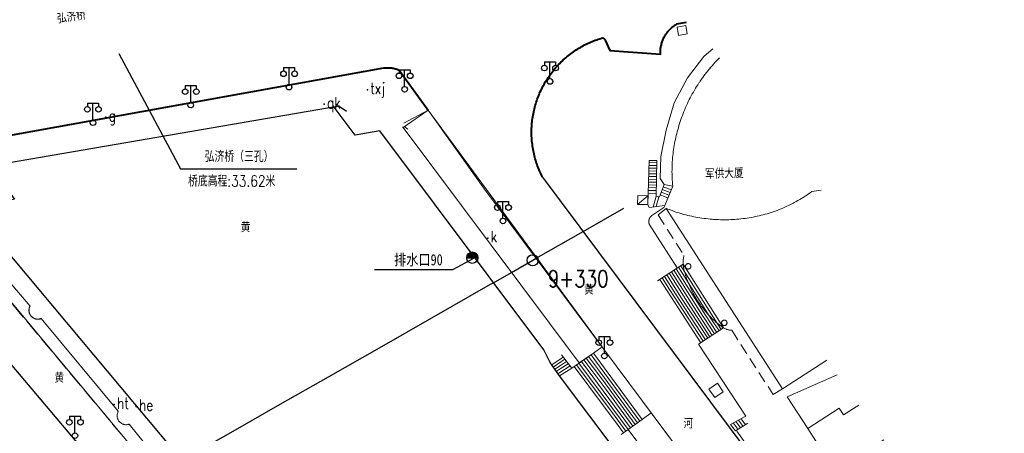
# Model space of a CAD drawing. Extents: x 39508475 to 39522402, y 3783947 to 3795549.
# Tile 305 of 323: x 39517773 to 39517950, y 3793061 to 3793135. Entities that reach past the tile are written whole.
import ezdxf
from ezdxf.enums import TextEntityAlignment as Align

# ---------------------------------------------------------------- set-up
doc = ezdxf.new("R2010")
doc.units = 0
doc.header["$PDSIZE"] = 0.2
doc.linetypes.add('X0', pattern=[4, 3, -1])
doc.linetypes.add('X5', pattern=[3, 2, -1])
doc.layers.get('0').update_dxf_attribs({"linetype": 'CONTINUOUS'})
for name, color, linetype in [('DLSS', 4, 'CONTINUOUS'), ('JCDL_DMX_F', 30, 'CONTINUOUS'), ('JCDL_JMDD_F', 231, 'CONTINUOUS'), ('JCDL_JMDX_F', 231, 'CONTINUOUS'), ('JCDL_JT_ZJ', 100, 'CONTINUOUS'), ('JCDL_SX_ZJ', 5, 'CONTINUOUS'), ('JCDL_SXX_F', 5, 'CONTINUOUS'), ('JCDL_ZBM', 3, 'CONTINUOUS'), ('JMD', 6, 'CONTINUOUS'), ('SXSS', 5, 'CONTINUOUS'), ('zdh', 7, 'CONTINUOUS'), ('排水孔', 4, 'CONTINUOUS'), ('断面线', 2, 'CONTINUOUS')]:
    doc.layers.add(name, color=color, linetype=linetype)
for name, color, linetype, lineweight in [('JCDL_JMDX', 1, 'CONTINUOUS', 0), ('JCDL_ZBX_F', 7, 'CONTINUOUS', 0), ('TEXTL_ZJ', 7, 'CONTINUOUS', 0)]:
    doc.layers.add(name, color=color, linetype=linetype, lineweight=lineweight)
doc.styles.add('HT', font='simhei.ttf')
doc.styles.add('HZ', font='rs', dxfattribs={"width": 0.8, "bigfont": 'hztxt'})
doc.linetypes.add('10422', pattern='A,2,[150,AAA.SHX,S=1,R=0,X=0,Y=1],2,[177,AAA.SHX,S=1,R=0,X=0,Y=0.8],1e-09', length=4)
doc.linetypes.add('X35', pattern='A,2,[150,AAA.SHX,S=1,R=0,X=0,Y=1],2,[177,AAA.SHX,S=1,R=0,X=0,Y=0.8],1e-09', length=4)
doc.linetypes.add('X39', pattern='A,2,[150,symbolx.shx,S=1,R=0,X=0,Y=1],2,[151,symbolx.shx,S=1,R=0,X=0,Y=3],1e-11', length=4)

# ---------------------------------------------------------------- blocks, each defined once
blk = doc.blocks.new('3521000')
at = {"color": 0}
for p, q in [((-1, 3.5), (1, 3.5)), ((0, 0.5), (0, 3.5))]:
    blk.add_line(p, q, dxfattribs=at)
at = {"color": 0, "linetype": 'Continuous', "flags": 128}
for points in [[(-1, 3.5), (-1, 2.9)], [(1, 3.5), (1, 2.9)]]:
    blk.add_lwpolyline(points, dxfattribs=at)
at = {"color": 0}
for centre in [(-1, 2.4), (1, 2.4), (0, 0)]:
    blk.add_circle(centre, 0.5, dxfattribs=at)

msp = doc.modelspace()

# ---------------------------------------------------------------- hatches: boundary and pattern name
at = {"layer": '排水孔', "linetype": 'Continuous'}
h = msp.add_hatch(color=256, dxfattribs=at)
edge = h.paths.add_edge_path()
edge.add_arc((39517854.29663, 3793092.06508), 1, 0, 180)
edge.add_line((39517853.29663, 3793092.06508), (39517854.29663, 3793092.06508))
edge.add_line((39517854.29663, 3793092.06508), (39517855.29663, 3793092.06508))

# ---------------------------------------------------------------- linework, layer by layer
at = {"linetype": 'Continuous'}
for p, q in [((39517854.52936, 3793091.94879), (39517850.7476, 3793089.91365)), ((39517850.7476, 3793089.91365), (39517836.76478, 3793089.91177))]:
    msp.add_line(p, q, dxfattribs=at)
at = {"elevation": 36.547, "flags": 128}
msp.add_lwpolyline([(39517855.29663, 3793092.06508, 1), (39517853.29663, 3793092.06508), (39517854.29663, 3793092.06508)], format="xyb", close=True, dxfattribs=at)
at = {"layer": 'DLSS', "linetype": 'Continuous'}
for q in [(39517766.82297, 3793108.32589), (39517831.7222, 3793118.34675)]:
    msp.add_line((39517830.41534, 3793119.26985), q, dxfattribs=at)
at = {"layer": 'DLSS', "linetype": 'Continuous', "lineweight": 40}
for points in [[(39517866.894, 3793106.508), (39517866.7608, 3793106.77017), (39517866.63238, 3793107.03471), (39517866.50839, 3793107.30136), (39517866.38888, 3793107.57004), (39517866.27388, 3793107.84068), (39517866.16342, 3793108.11321), (39517866.05752, 3793108.38754), (39517865.95623, 3793108.66361), (39517865.85956, 3793108.94133), (39517865.76756, 3793109.22063), (39517865.68023, 3793109.50143), (39517865.5976, 3793109.78365), (39517865.51971, 3793110.06721), (39517865.44657, 3793110.35203), (39517865.3782, 3793110.63803), (39517865.31461, 3793110.92514), (39517865.25584, 3793111.21327), (39517865.20189, 3793111.50234), (39517865.15277, 3793111.79227), (39517865.10852, 3793112.08299), (39517865.06912, 3793112.3744), (39517865.0346, 3793112.66643), (39517865.00497, 3793112.959), (39517864.98023, 3793113.25202), (39517864.9604, 3793113.54541), (39517864.94547, 3793113.8391), (39517864.93545, 3793114.13299), (39517864.93034, 3793114.42701), (39517864.93015, 3793114.72107), (39517864.93488, 3793115.0151), (39517864.94452, 3793115.309), (39517864.95907, 3793115.60271), (39517864.97852, 3793115.89613), (39517865.00288, 3793116.18918), (39517865.03213, 3793116.48178), (39517865.06627, 3793116.77386), (39517865.10529, 3793117.06532), (39517865.14917, 3793117.35609), (39517865.19791, 3793117.64609), (39517865.25149, 3793117.93523), (39517865.30989, 3793118.22344), (39517865.3731, 3793118.51063), (39517865.4411, 3793118.79672), (39517865.51388, 3793119.08164), (39517865.5914, 3793119.36529), (39517865.67366, 3793119.64762), (39517865.76063, 3793119.92853), (39517865.85227, 3793120.20795), (39517865.94858, 3793120.48579), (39517866.038, 3793120.73001), (39517866.04952, 3793120.76199), (39517866.15505, 3793121.03646), (39517866.26516, 3793121.30913), (39517866.37982, 3793121.57993), (39517866.49898, 3793121.84876), (39517866.62262, 3793122.11557), (39517866.7507, 3793122.38027), (39517866.88319, 3793122.6428), (39517867.02005, 3793122.90308), (39517867.16124, 3793123.16103), (39517867.30672, 3793123.41658), (39517867.45645, 3793123.66967), (39517867.61039, 3793123.92022), (39517867.7685, 3793124.16816), (39517867.93073, 3793124.41343), (39517868.09704, 3793124.65595), (39517868.26737, 3793124.89565), (39517868.44169, 3793125.13248), (39517868.61994, 3793125.36636), (39517868.80208, 3793125.59722), (39517868.98805, 3793125.82501), (39517869.17781, 3793126.04966), (39517869.37129, 3793126.27111), (39517869.56844, 3793126.48929), (39517869.76922, 3793126.70415), (39517869.97355, 3793126.91562), (39517870.1814, 3793127.12364), (39517870.39269, 3793127.32816), (39517870.60737, 3793127.52913), (39517870.82538, 3793127.72647), (39517871.04665, 3793127.92015), (39517871.27114, 3793128.1101), (39517871.49876, 3793128.29627), (39517871.72947, 3793128.4786), (39517871.96319, 3793128.65706), (39517872.19987, 3793128.83159), (39517872.43942, 3793129.00214), (39517872.6818, 3793129.16866), (39517872.92692, 3793129.3311), (39517873.17472, 3793129.48942), (39517873.42514, 3793129.64358), (39517873.67809, 3793129.79354), (39517873.93352, 3793129.93924), (39517874.19135, 3793130.08066), (39517874.45151, 3793130.21774), (39517874.71392, 3793130.35046), (39517874.97851, 3793130.47877), (39517875.24521, 3793130.60265), (39517875.51394, 3793130.72205), (39517875.78463, 3793130.83694), (39517876.05721, 3793130.94728), (39517876.33159, 3793131.05306), (39517876.6077, 3793131.15424), (39517876.88546, 3793131.25079), (39517877.16479, 3793131.34268), (39517877.44563, 3793131.42989), (39517877.72799, 3793131.512), (39517877.78211, 3793131.48194), (39517877.83376, 3793131.44777), (39517877.88283, 3793131.41001), (39517877.92908, 3793131.36884), (39517877.94827, 3793131.34939), (39517877.97228, 3793131.32448), (39517878.0122, 3793131.27714), (39517878.04865, 3793131.22708), (39517878.08143, 3793131.17455), (39517878.11037, 3793131.11981), (39517878.135, 3793131.063), (39517878.95801, 3793129.232), (39517888.033, 3793128.56001), (39517888.02772, 3793128.73137), (39517888.02775, 3793128.90282), (39517888.03268, 3793129.0742), (39517888.04252, 3793129.24537), (39517888.05725, 3793129.41619), (39517888.07686, 3793129.58652), (39517888.10134, 3793129.75621), (39517888.13066, 3793129.92514), (39517888.16481, 3793130.09315), (39517888.20374, 3793130.26012), (39517888.24744, 3793130.42591), (39517888.29587, 3793130.59038), (39517888.34898, 3793130.7534), (39517888.40673, 3793130.91483), (39517888.46908, 3793131.07455), (39517888.53597, 3793131.23241), (39517888.60735, 3793131.3883), (39517888.679, 3793131.533), (39517888.68316, 3793131.54207), (39517888.76335, 3793131.69362), (39517888.84783, 3793131.84281), (39517888.93655, 3793131.98953), (39517889.02943, 3793132.13364), (39517889.1264, 3793132.27504), (39517889.22737, 3793132.4136), (39517889.33227, 3793132.54922), (39517889.441, 3793132.68178), (39517889.55348, 3793132.81118), (39517889.66962, 3793132.93731), (39517889.78932, 3793133.06006), (39517889.91248, 3793133.17933), (39517890.039, 3793133.29503), (39517890.16878, 3793133.40707), (39517890.30172, 3793133.51535), (39517890.4377, 3793133.61978), (39517890.57661, 3793133.72027), (39517890.71834, 3793133.81675), (39517890.86277, 3793133.90913), (39517891.00999, 3793133.99699), (39517892.69197, 3793134.29604)], [(39517755.862, 3793111.24199), (39517838.45499, 3793126.095), (39517838.61053, 3793126.1156), (39517838.76669, 3793126.13086), (39517838.92325, 3793126.14118), (39517839.08006, 3793126.14654), (39517839.23696, 3793126.14694), (39517839.3938, 3793126.14239), (39517839.55041, 3793126.13287), (39517839.70664, 3793126.11841), (39517839.82324, 3793126.10394), (39517839.86234, 3793126.09902), (39517840.01735, 3793126.07472), (39517840.17151, 3793126.04552), (39517840.32467, 3793126.01147), (39517840.47668, 3793125.9726), (39517840.62739, 3793125.92894), (39517840.77663, 3793125.88053), (39517840.92428, 3793125.82743), (39517841.07017, 3793125.76969), (39517841.21399, 3793125.707), (39517846.378, 3793118.52599)]]:
    msp.add_lwpolyline(points, dxfattribs=at)
at = {"layer": 'DLSS', "linetype": 'Continuous', "lineweight": 20}
msp.add_lwpolyline([(39517934.30584, 3793000), (39517856.499, 3793104.40301), (39517846.378, 3793118.52599)], dxfattribs=at)
at = {"layer": 'DLSS'}
for points in [[(39517866.894, 3793106.508), (39517943.89, 3793003.43999), (39517944.27567, 3793003.17162), (39517944.66449, 3793002.90783), (39517945.05617, 3793002.6483), (39517945.45066, 3793002.39306), (39517945.84791, 3793002.14214), (39517946.24787, 3793001.89557), (39517946.65051, 3793001.65338), (39517947.05576, 3793001.4156), (39517947.46358, 3793001.18226), (39517947.87393, 3793000.95338), (39517948.28675, 3793000.72899), (39517948.70199, 3793000.50913), (39517949.11961, 3793000.29381), (39517949.53956, 3793000.08306), (39517949.70967, 3793000)], [(39517750, 3793100.61794), (39517750.09104, 3793100.35105), (39517750.20272, 3793100.0401), (39517750.31938, 3793099.73098), (39517750.441, 3793099.42377), (39517750.56753, 3793099.11856), (39517750.69895, 3793098.81542), (39517750.83522, 3793098.51443), (39517750.97631, 3793098.21567), (39517751.12218, 3793097.91921), (39517751.27279, 3793097.62513), (39517751.42811, 3793097.33352), (39517751.5881, 3793097.04443), (39517751.7527, 3793096.75795), (39517751.86513, 3793096.56909), (39517751.92189, 3793096.47416), (39517752.09561, 3793096.19312), (39517752.27383, 3793095.9149), (39517752.4565, 3793095.63959), (39517752.64356, 3793095.36724), (39517752.83497, 3793095.09794), (39517753.03069, 3793094.83174), (39517753.23101, 3793094.56899), (39517833.20215, 3793000)]]:
    msp.add_lwpolyline(points, dxfattribs=at)
at = {"layer": 'JCDL_DMX_F', "color": 3, "linetype": 'X35', "lineweight": 0}
for points in [[(39517842.006, 3793116.185), (39517846.378, 3793118.52599)], [(39517873.47535, 3793073.21648), (39517841.908, 3793115.406), (39517841.80464, 3793115.54414)], [(39517891.05498, 3793090.24843), (39517886.033, 3793098.11701), (39517886.00711, 3793098.19948), (39517885.98678, 3793098.28352), (39517885.97167, 3793098.36865), (39517885.96184, 3793098.45455), (39517885.95732, 3793098.54089), (39517885.95813, 3793098.62735), (39517885.96427, 3793098.71359), (39517885.97572, 3793098.79929), (39517885.99243, 3793098.88412), (39517886.01434, 3793098.96776), (39517886.028, 3793099.01), (39517886.04136, 3793099.04989), (39517886.07339, 3793099.13019), (39517886.11032, 3793099.20837), (39517886.15199, 3793099.28413), (39517886.19826, 3793099.35717), (39517886.24894, 3793099.42721), (39517886.30384, 3793099.49401), (39517886.36276, 3793099.55728), (39517886.42546, 3793099.61681), (39517886.492, 3793099.67201), (39517888.667, 3793101.08701)], [(39517760.751, 3793100.067), (39517774.992, 3793083.41199), (39517774.95184, 3793083.33264), (39517774.91652, 3793083.251), (39517774.88579, 3793083.16753), (39517774.85974, 3793083.08248), (39517774.83846, 3793082.99612), (39517774.822, 3793082.90871), (39517774.81042, 3793082.82051), (39517774.80376, 3793082.73181), (39517774.80204, 3793082.64288), (39517774.80525, 3793082.55399), (39517774.8134, 3793082.46542), (39517774.82646, 3793082.37743), (39517774.84438, 3793082.2903), (39517774.86711, 3793082.20431), (39517774.89459, 3793082.11971), (39517774.92672, 3793082.03677), (39517774.9634, 3793081.95574), (39517775.00453, 3793081.87687), (39517775.04998, 3793081.8004), (39517775.0996, 3793081.72658), (39517775.118, 3793081.70201), (39517775.15325, 3793081.65563), (39517775.21075, 3793081.58777), (39517775.27193, 3793081.52321), (39517775.33661, 3793081.46214), (39517775.40457, 3793081.40476), (39517775.47562, 3793081.35124), (39517775.54953, 3793081.30175), (39517775.62607, 3793081.25644), (39517775.70502, 3793081.21545), (39517775.78611, 3793081.17891), (39517775.86911, 3793081.14693), (39517775.95376, 3793081.11961), (39517776.0398, 3793081.09703), (39517776.12696, 3793081.07927), (39517776.21497, 3793081.06637), (39517776.30356, 3793081.05838), (39517776.39245, 3793081.05532), (39517776.48138, 3793081.05721), (39517776.57007, 3793081.06403), (39517776.65824, 3793081.07576), (39517776.74562, 3793081.09238), (39517776.83195, 3793081.11382), (39517776.91695, 3793081.14002), (39517777.00021, 3793081.17128), (39517790.819, 3793064.567), (39517790.77596, 3793064.48789), (39517790.73777, 3793064.40632), (39517790.7042, 3793064.32275), (39517790.67534, 3793064.23743), (39517790.65128, 3793064.15063), (39517790.63211, 3793064.06263), (39517790.61788, 3793063.97369), (39517790.60863, 3793063.8841), (39517790.6044, 3793063.79414), (39517790.60519, 3793063.70407), (39517790.61101, 3793063.6142), (39517790.62183, 3793063.52478), (39517790.63763, 3793063.43611), (39517790.65835, 3793063.34846), (39517790.68393, 3793063.2621), (39517790.71428, 3793063.1773), (39517790.74932, 3793063.09433), (39517790.78894, 3793063.01345), (39517790.83301, 3793062.9349), (39517790.88139, 3793062.85893), (39517790.923, 3793062.80101), (39517790.93394, 3793062.78578), (39517790.99048, 3793062.71568), (39517791.05085, 3793062.64884), (39517791.11486, 3793062.58547), (39517791.1823, 3793062.52577), (39517791.25296, 3793062.46993), (39517791.32664, 3793062.41812), (39517791.40309, 3793062.3705), (39517791.48207, 3793062.32723), (39517791.56335, 3793062.28842), (39517791.64667, 3793062.25422), (39517791.73177, 3793062.22471), (39517791.81838, 3793062.2), (39517791.90623, 3793062.18016), (39517791.99506, 3793062.16525), (39517792.08457, 3793062.15533), (39517792.1745, 3793062.15041), (39517792.26457, 3793062.15052), (39517792.35449, 3793062.15565), (39517792.44399, 3793062.1658), (39517792.53277, 3793062.18092), (39517792.62058, 3793062.20097), (39517792.70713, 3793062.2259), (39517792.792, 3793062.256), (39517806.01601, 3793045.847)], [(39517903.00697, 3793063.48399), (39517903.34646, 3793063.65927), (39517894.88499, 3793076.57701)], [(39517929.54707, 3793000), (39517914.60101, 3793017.77701), (39517882.26624, 3793061.28072)], [(39517905.626, 3793055.54), (39517901.76001, 3793061.002)]]:
    msp.add_lwpolyline(points, dxfattribs=at)
at = {"layer": 'JCDL_JMDX', "color": 6, "linetype": 'Continuous', "lineweight": 0}
for points in [[(39517888.68299, 3793105.235), (39517887.856, 3793102.97099), (39517887.27201, 3793103.138), (39517887.391, 3793109.503), (39517885.992, 3793109.529), (39517885.755, 3793101.609), (39517886.00101, 3793101.08), (39517888.80818, 3793101.43348), (39517890.235, 3793104.935), (39517888.68299, 3793105.235)], [(39517890.235, 3793104.935), (39517888.80818, 3793101.43348), (39517886.00101, 3793101.08), (39517885.755, 3793101.609), (39517885.992, 3793109.529)], [(39517887.36513, 3793108.1194), (39517885.95061, 3793108.14585)], [(39517887.37448, 3793108.61932), (39517885.96557, 3793108.64565)], [(39517887.38382, 3793109.11923), (39517885.98053, 3793109.14546)], [(39517888.68299, 3793105.235), (39517887.856, 3793102.97099), (39517887.27201, 3793103.138), (39517887.391, 3793109.503)], [(39517887.3371, 3793106.61967), (39517885.90574, 3793106.64642)], [(39517887.34644, 3793107.11958), (39517885.9207, 3793107.14623)], [(39517887.35579, 3793107.61949), (39517885.93566, 3793107.64604)], [(39517887.29971, 3793104.62001), (39517885.84592, 3793104.64719)], [(39517887.30906, 3793105.11993), (39517885.86087, 3793105.147)], [(39517887.3184, 3793105.61984), (39517885.87583, 3793105.64681)], [(39517887.32775, 3793106.11975), (39517885.89079, 3793106.14661)], [(39517888.51144, 3793104.76535), (39517889.95153, 3793104.23932)], [(39517888.68299, 3793105.235), (39517890.235, 3793104.935)], [(39517883.91501, 3793101.639), (39517885.80206, 3793103.1816)], [(39517887.28102, 3793103.62019), (39517885.81601, 3793103.64758)], [(39517887.29037, 3793104.1201), (39517885.83096, 3793104.14738)], [(39517887.28905, 3793103.13313), (39517886.72808, 3793101.17156)], [(39517887.76978, 3793102.99565), (39517887.26756, 3793101.23949)], [(39517887.99678, 3793103.35641), (39517889.3851, 3793102.84929)], [(39517888.16834, 3793103.82606), (39517889.57391, 3793103.31263)], [(39517888.33989, 3793104.29571), (39517889.76272, 3793103.77598)], [(39517887.493, 3793087.929), (39517892.10291, 3793090.9308)], [(39517891.68383, 3793090.65791), (39517898.28537, 3793080.26078)], [(39517892.10291, 3793090.9308), (39517899.36461, 3793079.49395)], [(39517892.73875, 3793090.93733), (39517892.70023, 3793090.90627), (39517892.66506, 3793090.87146), (39517892.63359, 3793090.83328), (39517892.60614, 3793090.79211), (39517892.583, 3793090.74838), (39517892.5644, 3793090.70252), (39517892.55053, 3793090.65502), (39517892.54154, 3793090.60636), (39517892.53752, 3793090.55705), (39517892.53851, 3793090.50757), (39517892.54451, 3793090.45846), (39517892.55543, 3793090.4102), (39517892.57119, 3793090.36329), (39517892.59161, 3793090.31822), (39517892.61648, 3793090.27544), (39517892.64556, 3793090.2354), (39517892.67853, 3793090.19851), (39517892.71507, 3793090.16515), (39517892.7548, 3793090.13565), (39517892.79731, 3793090.11032), (39517892.84216, 3793090.08942), (39517892.8889, 3793090.07317), (39517892.93704, 3793090.06173), (39517892.98609, 3793090.05521), (39517893.03555, 3793090.0537), (39517893.08491, 3793090.05719), (39517893.13366, 3793090.06567), (39517893.1813, 3793090.07902), (39517893.22735, 3793090.09714), (39517893.27133, 3793090.11981), (39517893.31279, 3793090.14682), (39517893.35131, 3793090.17789), (39517893.38648, 3793090.21269), (39517893.41795, 3793090.25087), (39517893.4454, 3793090.29204), (39517893.46854, 3793090.33578), (39517893.48714, 3793090.38163), (39517893.50101, 3793090.42913), (39517893.51, 3793090.47779), (39517893.51402, 3793090.52711), (39517893.51303, 3793090.57658), (39517893.50704, 3793090.6257), (39517893.49611, 3793090.67396), (39517893.48035, 3793090.72087), (39517893.45993, 3793090.76594), (39517893.43506, 3793090.80871), (39517893.40598, 3793090.84875), (39517893.37301, 3793090.88564), (39517893.33647, 3793090.91901), (39517893.29674, 3793090.94851), (39517893.25423, 3793090.97383), (39517893.20938, 3793090.99473), (39517893.16264, 3793091.01099), (39517893.1145, 3793091.02243), (39517893.06545, 3793091.02894), (39517893.01599, 3793091.03046), (39517892.96663, 3793091.02696), (39517892.91788, 3793091.01849), (39517892.87024, 3793091.00513), (39517892.82419, 3793090.98702), (39517892.78021, 3793090.96434), (39517892.73875, 3793090.93733)], [(39517888.75025, 3793088.74767), (39517890.73071, 3793085.62853)], [(39517889.16933, 3793089.02056), (39517891.80995, 3793084.86171)], [(39517889.58841, 3793089.29345), (39517892.88919, 3793084.09489)], [(39517890.0075, 3793089.56635), (39517893.96843, 3793083.32807)], [(39517890.42658, 3793089.83924), (39517895.04766, 3793082.56124)], [(39517890.84566, 3793090.11213), (39517896.1269, 3793081.79442)], [(39517891.26474, 3793090.38502), (39517897.20614, 3793081.0276)], [(39517887.91209, 3793088.20189), (39517888.57224, 3793087.16218)], [(39517888.33117, 3793088.47478), (39517889.65148, 3793086.39536)], [(39517888.57224, 3793087.16218), (39517895.29223, 3793076.84218)], [(39517889.65148, 3793086.39536), (39517895.69947, 3793077.10736)], [(39517890.73071, 3793085.62853), (39517896.10671, 3793077.37254)], [(39517891.80995, 3793084.86171), (39517896.51394, 3793077.63771)], [(39517892.88919, 3793084.09489), (39517896.92118, 3793077.90289)], [(39517893.96843, 3793083.32807), (39517897.32842, 3793078.16807)], [(39517895.04766, 3793082.56124), (39517897.73566, 3793078.43325)], [(39517896.1269, 3793081.79442), (39517898.1429, 3793078.69842)], [(39517897.20614, 3793081.0276), (39517898.55014, 3793078.9636)], [(39517898.28537, 3793080.26078), (39517898.95737, 3793079.22878)], [(39517899.20923, 3793080.80948), (39517899.17071, 3793080.77842), (39517899.13554, 3793080.74361), (39517899.10407, 3793080.70543), (39517899.07662, 3793080.66426), (39517899.05347, 3793080.62053), (39517899.03487, 3793080.57468), (39517899.021, 3793080.52718), (39517899.01201, 3793080.47852), (39517899.00799, 3793080.4292), (39517899.00898, 3793080.37973), (39517899.01497, 3793080.33062), (39517899.0259, 3793080.28236), (39517899.04165, 3793080.23545), (39517899.06207, 3793080.19038), (39517899.08694, 3793080.1476), (39517899.11601, 3793080.10756), (39517899.14899, 3793080.07067), (39517899.18553, 3793080.0373), (39517899.22525, 3793080.0078), (39517899.26776, 3793079.98247), (39517899.31261, 3793079.96157), (39517899.35934, 3793079.94532), (39517899.40749, 3793079.93388), (39517899.45653, 3793079.92736), (39517899.50599, 3793079.92584), (39517899.55535, 3793079.92934), (39517899.6041, 3793079.9378), (39517899.65175, 3793079.95116), (39517899.69779, 3793079.96927), (39517899.74177, 3793079.99195), (39517899.78323, 3793080.01895), (39517899.82175, 3793080.05002), (39517899.85693, 3793080.08482), (39517899.8884, 3793080.123), (39517899.91585, 3793080.16417), (39517899.93899, 3793080.2079), (39517899.9576, 3793080.25375), (39517899.97146, 3793080.30125), (39517899.98045, 3793080.34991), (39517899.98447, 3793080.39923), (39517899.98348, 3793080.4487), (39517899.9775, 3793080.49782), (39517899.96657, 3793080.54608), (39517899.95081, 3793080.59298), (39517899.9304, 3793080.63805), (39517899.90552, 3793080.68083), (39517899.87645, 3793080.72087), (39517899.84348, 3793080.75776), (39517899.80694, 3793080.79113), (39517899.76721, 3793080.82063), (39517899.72471, 3793080.84596), (39517899.67986, 3793080.86686), (39517899.63312, 3793080.88311), (39517899.58498, 3793080.89456), (39517899.53593, 3793080.90107), (39517899.48647, 3793080.90259), (39517899.43712, 3793080.89909), (39517899.38836, 3793080.89063), (39517899.34072, 3793080.87727), (39517899.29467, 3793080.85916), (39517899.25069, 3793080.83649), (39517899.20923, 3793080.80948)], [(39517894.88499, 3793076.57701), (39517899.36461, 3793079.49395)], [(39517870.284, 3793074.676), (39517872.14099, 3793072.279)], [(39517872.14099, 3793072.279), (39517876.021, 3793075.00501)], [(39517875.58989, 3793074.70211), (39517876.57511, 3793073.37878)], [(39517876.021, 3793075.00501), (39517884.78801, 3793063.108)], [(39517868.262, 3793073.286), (39517869.914, 3793070.892)], [(39517870.22233, 3793074.04534), (39517868.53733, 3793072.887)], [(39517870.16067, 3793073.41467), (39517868.81266, 3793072.488)], [(39517870.099, 3793072.784), (39517869.088, 3793072.089)], [(39517871.522, 3793073.078), (39517870.03733, 3793072.15333)], [(39517871.2125, 3793073.4775), (39517870.099, 3793072.784)], [(39517870.903, 3793073.877), (39517870.16067, 3793073.41467)], [(39517870.5935, 3793074.2765), (39517870.22233, 3793074.04534)], [(39517873.00322, 3793072.88478), (39517879.89977, 3793063.62144)], [(39517873.43433, 3793073.18767), (39517879.34566, 3793065.24766)], [(39517873.86544, 3793073.49056), (39517878.79155, 3793066.87389)], [(39517874.29655, 3793073.79344), (39517878.23744, 3793068.50011)], [(39517874.72766, 3793074.09634), (39517877.68333, 3793070.12634)], [(39517875.15877, 3793074.39923), (39517877.12922, 3793071.75256)], [(39517876.57511, 3793073.37878), (39517884.368, 3793062.80367)], [(39517870.03733, 3793072.15333), (39517869.36333, 3793071.69)], [(39517869.97567, 3793071.52267), (39517869.63867, 3793071.291)], [(39517872.14099, 3793072.279), (39517869.914, 3793070.892)], [(39517871.83149, 3793072.6785), (39517869.97567, 3793071.52267)], [(39517872.5721, 3793072.58189), (39517880.45388, 3793061.99522)], [(39517877.12922, 3793071.75256), (39517883.948, 3793062.49933)], [(39517877.68333, 3793070.12634), (39517883.528, 3793062.195)], [(39517878.23744, 3793068.50011), (39517883.108, 3793061.89067)], [(39517878.79155, 3793066.87389), (39517882.688, 3793061.58633)], [(39517879.34566, 3793065.24766), (39517882.268, 3793061.282)], [(39517879.89977, 3793063.62144), (39517881.848, 3793060.97766)], [(39517881.008, 3793060.36899), (39517884.78801, 3793063.108)], [(39517903.00697, 3793063.48399), (39517900.6, 3793062.209)], [(39517901.48675, 3793061.03236), (39517900.6, 3793062.209)], [(39517901.79079, 3793061.52269), (39517901.0814, 3793062.464)], [(39517903.721, 3793062.419), (39517901.48675, 3793061.03236)], [(39517902.09484, 3793062.01301), (39517901.56279, 3793062.719)], [(39517902.39888, 3793062.50334), (39517902.04418, 3793062.97399)], [(39517902.8273, 3793061.86434), (39517902.39888, 3793062.50334)], [(39517902.70293, 3793062.99366), (39517902.52558, 3793063.22899)], [(39517903.27415, 3793062.14167), (39517902.70293, 3793062.99366)], [(39517880.45388, 3793061.99522), (39517881.428, 3793060.67333)], [(39517901.9336, 3793061.30969), (39517901.79079, 3793061.52269)], [(39517902.38045, 3793061.58702), (39517902.09484, 3793062.01301)]]:
    msp.add_lwpolyline(points, dxfattribs=at)
at = {"layer": 'JCDL_JMDX_F', "linetype": 'Continuous', "lineweight": 0}
for points in [[(39517892.84199, 3793132.22499), (39517891.282, 3793131.947), (39517891.01681, 3793133.4351), (39517892.57682, 3793133.7131), (39517892.84199, 3793132.22499)], [(39517842.11235, 3793115.60009), (39517842.76607, 3793115.13895)]]:
    msp.add_lwpolyline(points, dxfattribs=at)
at = {"layer": 'JCDL_JMDX_F', "linetype": 'X5', "lineweight": 0}
msp.add_lwpolyline([(39517889.09487, 3793100.91475), (39517887.61796, 3793099.74343), (39517890.835, 3793094.70001), (39517892.26101, 3793092.46101), (39517892.22264, 3793092.28683), (39517892.18978, 3793092.11153), (39517892.16204, 3793091.93535), (39517892.13944, 3793091.75843), (39517892.12531, 3793091.61416), (39517892.122, 3793091.58093), (39517892.10974, 3793091.403), (39517892.10266, 3793091.22479), (39517892.10077, 3793091.04645), (39517892.10407, 3793090.86812), (39517892.11299, 3793090.69), (39517892.17498, 3793090.39833), (39517892.24206, 3793090.10779), (39517892.31383, 3793089.81837), (39517892.39026, 3793089.53015), (39517892.47134, 3793089.2432), (39517892.55704, 3793088.9576), (39517892.64735, 3793088.67342), (39517892.74224, 3793088.39074), (39517892.84169, 3793088.10963), (39517892.94566, 3793087.83016), (39517893.05413, 3793087.55241), (39517893.16708, 3793087.27644), (39517893.28447, 3793087.00234), (39517893.40628, 3793086.73017), (39517893.53246, 3793086.46), (39517893.663, 3793086.19191), (39517893.79785, 3793085.92596), (39517893.93698, 3793085.66222), (39517894.08035, 3793085.40077), (39517894.22793, 3793085.14167), (39517894.37967, 3793084.88498), (39517894.53554, 3793084.63078), (39517894.544, 3793084.61801), (39517894.6955, 3793084.37913), (39517894.8595, 3793084.1301), (39517895.02751, 3793083.88376), (39517895.19947, 3793083.64015), (39517895.37535, 3793083.39936), (39517895.55509, 3793083.16144), (39517895.73866, 3793082.92646), (39517895.926, 3793082.69447), (39517896.11706, 3793082.46554), (39517896.31179, 3793082.23973), (39517896.51015, 3793082.01709), (39517896.71208, 3793081.79769), (39517896.91753, 3793081.58158), (39517897.12644, 3793081.36881), (39517897.33877, 3793081.15945), (39517897.55444, 3793080.95355), (39517897.77342, 3793080.75116), (39517897.99564, 3793080.55233), (39517898.22104, 3793080.35712), (39517898.44957, 3793080.16557), (39517898.68116, 3793079.97775), (39517898.916, 3793079.794), (39517899.01872, 3793079.71525), (39517899.12466, 3793079.64088), (39517899.2334, 3793079.57065), (39517899.34478, 3793079.50469), (39517899.45862, 3793079.44308), (39517899.57477, 3793079.38593), (39517899.69303, 3793079.33331), (39517899.81325, 3793079.28531), (39517899.89513, 3793079.25609), (39517899.93523, 3793079.242), (39517900.05879, 3793079.20343), (39517900.18376, 3793079.16968), (39517900.30994, 3793079.14079), (39517900.43714, 3793079.1168), (39517900.56517, 3793079.09775), (39517900.69385, 3793079.08367), (39517900.82299, 3793079.075), (39517908.264, 3793067.55599), (39517909.946, 3793068.606)], dxfattribs=at)
at = {"layer": 'JCDL_SXX_F', "linetype": 'X39', "lineweight": 0}
for points in [[(39517837.71455, 3793114.84039), (39517867.10201, 3793075.58199), (39517868.262, 3793073.286), (39517869.914, 3793070.892), (39517880.83101, 3793056.481), (39517883.63999, 3793054.049), (39517884.86799, 3793052.55), (39517908.92599, 3793020.436), (39517925.24727, 3793000)], [(39517805.701, 3793051.604), (39517764.535, 3793100.649)]]:
    msp.add_lwpolyline(points, dxfattribs=at)
at = {"layer": 'JCDL_ZBM', "linetype": 'Continuous', "lineweight": 0}
for points in [[(39517891.01681, 3793133.4351), (39517892.57682, 3793133.7131), (39517892.84199, 3793132.22499), (39517891.282, 3793131.947), (39517891.01681, 3793133.4351)], [(39517846.378, 3793118.52599), (39517841.908, 3793115.406), (39517873.47535, 3793073.21648), (39517876.021, 3793075.00501), (39517877.58759, 3793076.10585), (39517846.378, 3793118.52599)], [(39517806.01601, 3793045.847), (39517792.792, 3793062.256), (39517792.70713, 3793062.2259), (39517792.62058, 3793062.20097), (39517792.53277, 3793062.18092), (39517792.44399, 3793062.1658), (39517792.35449, 3793062.15565), (39517792.26457, 3793062.15052), (39517792.17451, 3793062.15041), (39517792.08457, 3793062.15533), (39517791.99505, 3793062.16525), (39517791.90623, 3793062.18016), (39517791.81838, 3793062.2), (39517791.73177, 3793062.22471), (39517791.64667, 3793062.25422), (39517791.56335, 3793062.28842), (39517791.48207, 3793062.32723), (39517791.40309, 3793062.3705), (39517791.32664, 3793062.41812), (39517791.25296, 3793062.46993), (39517791.1823, 3793062.52577), (39517791.11486, 3793062.58547), (39517791.05085, 3793062.64884), (39517790.99048, 3793062.71568), (39517790.93394, 3793062.78578), (39517790.923, 3793062.80101), (39517790.88139, 3793062.85893), (39517790.83301, 3793062.9349), (39517790.78894, 3793063.01345), (39517790.74932, 3793063.09433), (39517790.71428, 3793063.1773), (39517790.68393, 3793063.2621), (39517790.65835, 3793063.34846), (39517790.63763, 3793063.43611), (39517790.62183, 3793063.52478), (39517790.61101, 3793063.61419), (39517790.60519, 3793063.70407), (39517790.6044, 3793063.79414), (39517790.60863, 3793063.8841), (39517790.61788, 3793063.97369), (39517790.63211, 3793064.06263), (39517790.65128, 3793064.15063), (39517790.67534, 3793064.23743), (39517790.7042, 3793064.32275), (39517790.73777, 3793064.40632), (39517790.77596, 3793064.48789), (39517790.819, 3793064.567), (39517776.963, 3793081.21601), (39517776.88125, 3793081.18365), (39517776.79768, 3793081.15635), (39517776.7127, 3793081.13379), (39517776.62658, 3793081.11605), (39517776.5396, 3793081.10319), (39517776.45203, 3793081.09525), (39517776.36416, 3793081.09226), (39517776.27626, 3793081.09422), (39517776.18861, 3793081.10112), (39517776.10148, 3793081.11295), (39517776.01516, 3793081.12967), (39517775.92992, 3793081.15123), (39517775.84603, 3793081.17755), (39517775.76375, 3793081.20855), (39517775.68335, 3793081.24414), (39517775.60508, 3793081.2842), (39517775.5292, 3793081.3286), (39517775.45593, 3793081.37721), (39517775.38552, 3793081.42987), (39517775.31818, 3793081.48641), (39517775.25414, 3793081.54665), (39517775.19359, 3793081.6104), (39517775.13673, 3793081.67747), (39517775.118, 3793081.70201), (39517775.08373, 3793081.74762), (39517775.03477, 3793081.82066), (39517774.99, 3793081.89633), (39517774.94956, 3793081.9744), (39517774.91359, 3793082.05463), (39517774.88219, 3793082.13676), (39517774.85546, 3793082.22052), (39517774.8335, 3793082.30566), (39517774.81636, 3793082.3919), (39517774.80411, 3793082.47896), (39517774.79678, 3793082.56658), (39517774.7944, 3793082.65448), (39517774.79698, 3793082.74236), (39517774.80449, 3793082.82996), (39517774.81693, 3793082.917), (39517774.83426, 3793083.00321), (39517774.8564, 3793083.0883), (39517774.88331, 3793083.172), (39517774.91489, 3793083.25406), (39517774.95104, 3793083.33421), (39517774.992, 3793083.41199), (39517760.751, 3793100.067)], [(39517759.21563, 3793098.91101), (39517804.53907, 3793044.60269)], [(39517934.30584, 3793000), (39517929.54707, 3793000), (39517914.60101, 3793017.77701), (39517882.26624, 3793061.28072), (39517884.78801, 3793063.108), (39517886.3804, 3793064.30746), (39517934.30584, 3793000)]]:
    msp.add_lwpolyline(points, dxfattribs=at)
at = {"layer": 'JCDL_ZBX_F', "color": 114, "linetype": 'X0', "lineweight": 0, "true_color": 0x009944}
msp.add_lwpolyline([(39517804.53907, 3793044.60269), (39517759.21563, 3793098.91101), (39517760.751, 3793100.067)], dxfattribs=at)
at = {"layer": 'JCDL_ZBX_F', "color": 114, "linetype": 'Continuous', "lineweight": 0, "true_color": 0x009944}
msp.add_lwpolyline([(39517884.78801, 3793063.108), (39517886.3804, 3793064.30746)], dxfattribs=at)
at = {"layer": 'JMD', "linetype": 'Continuous'}
msp.add_line((39517801.96976, 3793107.99149), (39517822.81976, 3793107.99149), dxfattribs=at)
at = {"layer": 'JMD', "color": 6, "linetype": 'Continuous', "lineweight": 0}
for points in [[(39517895.91087, 3793128.2115), (39517897.42115, 3793129.54493)], [(39517890.235, 3793104.935), (39517888.68299, 3793105.235), (39517887.98, 3793106.296), (39517888.094, 3793110.235), (39517889.086, 3793114.97099), (39517890.48701, 3793119.865), (39517892.89, 3793124.31299), (39517895.84801, 3793128.15599), (39517895.91087, 3793128.2115)], [(39517898.65409, 3793127.94114), (39517898.61565, 3793127.90321), (39517898.34451, 3793127.62837), (39517898.07705, 3793127.34995), (39517897.81333, 3793127.06799), (39517897.55338, 3793126.78253), (39517897.29727, 3793126.49364), (39517897.04503, 3793126.20136), (39517896.79671, 3793125.90574), (39517896.55235, 3793125.60684), (39517896.312, 3793125.30471), (39517896.07569, 3793124.9994), (39517895.84348, 3793124.69097), (39517895.61539, 3793124.37947), (39517895.39148, 3793124.06496), (39517895.17178, 3793123.74749), (39517895.01801, 3793123.51901), (39517894.95633, 3793123.42712), (39517894.74517, 3793123.10391), (39517894.53834, 3793122.77792), (39517894.33587, 3793122.44919), (39517894.13781, 3793122.1178), (39517893.94417, 3793121.78379), (39517893.755, 3793121.44724), (39517893.57034, 3793121.10819), (39517893.39021, 3793120.76671), (39517893.21465, 3793120.42286), (39517893.04369, 3793120.0767), (39517892.87736, 3793119.7283), (39517892.71569, 3793119.3777), (39517892.5587, 3793119.02499), (39517892.40643, 3793118.67021), (39517892.2589, 3793118.31343), (39517892.11614, 3793117.95472), (39517891.97817, 3793117.59414), (39517891.84503, 3793117.23175), (39517891.71672, 3793116.86762), (39517891.59328, 3793116.50182), (39517891.47473, 3793116.13439), (39517891.36108, 3793115.76542), (39517891.25236, 3793115.39497), (39517891.149, 3793115.023), (39517891.05254, 3793114.67222), (39517890.96107, 3793114.3201), (39517890.87421, 3793113.96682), (39517890.792, 3793113.61243), (39517890.71443, 3793113.257), (39517890.64153, 3793112.90057), (39517890.57331, 3793112.54323), (39517890.50978, 3793112.18501), (39517890.45094, 3793111.826), (39517890.39682, 3793111.46625), (39517890.34741, 3793111.10582), (39517890.31788, 3793110.86825), (39517890.30274, 3793110.74477), (39517890.26279, 3793110.38317), (39517890.22759, 3793110.02107), (39517890.19714, 3793109.65855), (39517890.17144, 3793109.29565), (39517890.1505, 3793108.93246), (39517890.13432, 3793108.56902), (39517890.12291, 3793108.20539), (39517890.11626, 3793107.84165), (39517890.11437, 3793107.47785), (39517890.11726, 3793107.11406), (39517890.12491, 3793106.75034), (39517890.13733, 3793106.38675), (39517890.15451, 3793106.02336), (39517890.17646, 3793105.66022), (39517890.20316, 3793105.2974), (39517890.235, 3793104.935)], [(39517888.667, 3793101.08701), (39517888.80818, 3793101.43348), (39517890.235, 3793104.935), (39517890.20316, 3793105.2974), (39517890.17646, 3793105.66022), (39517890.15451, 3793106.02336), (39517890.13733, 3793106.38675), (39517890.12491, 3793106.75034), (39517890.11726, 3793107.11406), (39517890.11437, 3793107.47785), (39517890.11626, 3793107.84165), (39517890.12291, 3793108.20539), (39517890.13432, 3793108.56902), (39517890.1505, 3793108.93246), (39517890.17144, 3793109.29565), (39517890.19714, 3793109.65855), (39517890.22759, 3793110.02107), (39517890.26279, 3793110.38317), (39517890.30274, 3793110.74477), (39517890.31788, 3793110.86825), (39517890.34741, 3793111.10582), (39517890.39682, 3793111.46625), (39517890.45094, 3793111.826), (39517890.50978, 3793112.18501), (39517890.57331, 3793112.54323), (39517890.64153, 3793112.90057), (39517890.71443, 3793113.257), (39517890.792, 3793113.61243), (39517890.87421, 3793113.96682), (39517890.96107, 3793114.3201), (39517891.05254, 3793114.67222), (39517891.149, 3793115.023), (39517891.25236, 3793115.39497), (39517891.36108, 3793115.76542), (39517891.47473, 3793116.13439), (39517891.59328, 3793116.50182), (39517891.71672, 3793116.86762), (39517891.84503, 3793117.23175), (39517891.97817, 3793117.59414), (39517892.11614, 3793117.95472), (39517892.2589, 3793118.31343), (39517892.40643, 3793118.67021), (39517892.5587, 3793119.02499), (39517892.71569, 3793119.3777), (39517892.87736, 3793119.7283), (39517893.04369, 3793120.0767), (39517893.21465, 3793120.42286), (39517893.39021, 3793120.76671), (39517893.57034, 3793121.10819), (39517893.755, 3793121.44724), (39517893.94417, 3793121.78379), (39517894.13781, 3793122.1178), (39517894.33587, 3793122.44919), (39517894.53834, 3793122.77792), (39517894.74517, 3793123.10391), (39517894.95633, 3793123.42712), (39517895.01801, 3793123.51901), (39517895.17178, 3793123.74749), (39517895.39148, 3793124.06496), (39517895.61539, 3793124.37947), (39517895.84348, 3793124.69097), (39517896.07569, 3793124.9994), (39517896.312, 3793125.30471), (39517896.55235, 3793125.60684), (39517896.79671, 3793125.90574), (39517897.00163, 3793126.14969)], [(39517883.983, 3793103.258), (39517885.80206, 3793103.1816), (39517885.755, 3793101.609), (39517883.91501, 3793101.639), (39517883.983, 3793103.258)], [(39517917.88527, 3793073.70004), (39517909.946, 3793068.606), (39517889.09487, 3793100.91475), (39517889.43792, 3793100.77852), (39517889.7829, 3793100.64724), (39517890.12959, 3793100.52055), (39517890.47793, 3793100.39847), (39517890.82787, 3793100.28103), (39517891.17933, 3793100.16825), (39517891.53225, 3793100.06014), (39517891.88659, 3793099.95672), (39517892.24226, 3793099.85802), (39517892.59921, 3793099.76405), (39517892.95738, 3793099.67482), (39517893.3167, 3793099.59036), (39517893.67711, 3793099.51068), (39517894.03855, 3793099.43578), (39517894.40095, 3793099.36569), (39517894.76425, 3793099.30042), (39517895.12838, 3793099.23998), (39517895.49328, 3793099.18437), (39517895.85889, 3793099.13362), (39517896.22514, 3793099.08772), (39517896.59196, 3793099.04669), (39517896.9593, 3793099.01053), (39517897.32709, 3793098.97925), (39517897.50899, 3793098.966), (39517897.69526, 3793098.95285), (39517898.06375, 3793098.93135), (39517898.43249, 3793098.91474), (39517898.80142, 3793098.90303), (39517899.17047, 3793098.89621), (39517899.53958, 3793098.89429), (39517899.90868, 3793098.89728), (39517900.27771, 3793098.90516), (39517900.6466, 3793098.91794), (39517901.01529, 3793098.93562), (39517901.38372, 3793098.95819), (39517901.75181, 3793098.98565), (39517902.1195, 3793099.01799), (39517902.48674, 3793099.05521), (39517902.85344, 3793099.0973), (39517903.21956, 3793099.14426), (39517903.58502, 3793099.19607), (39517903.94976, 3793099.25274), (39517904.31371, 3793099.31423), (39517904.67682, 3793099.38055), (39517905.03902, 3793099.45169), (39517905.40024, 3793099.52763), (39517905.76041, 3793099.60836), (39517906.11949, 3793099.69386), (39517906.4774, 3793099.78412), (39517906.83408, 3793099.87913), (39517907.18935, 3793099.97925), (39517907.54789, 3793100.08871), (39517907.90473, 3793100.20366), (39517908.2599, 3793100.32363), (39517908.61334, 3793100.4486), (39517908.96498, 3793100.57856), (39517909.31476, 3793100.71347), (39517909.66258, 3793100.85331), (39517910.00841, 3793100.99804), (39517910.35215, 3793101.14765), (39517910.69374, 3793101.3021), (39517911.03312, 3793101.46135), (39517911.37021, 3793101.62539), (39517911.70496, 3793101.79417), (39517911.847, 3793101.86809), (39517912.03729, 3793101.96766), (39517912.36713, 3793102.14583), (39517912.69442, 3793102.32864), (39517913.0191, 3793102.51605), (39517913.3411, 3793102.70803), (39517913.66036, 3793102.90455), (39517913.9768, 3793103.10555), (39517914.29038, 3793103.311), (39517914.60102, 3793103.52086), (39517914.90867, 3793103.73509), (39517915.213, 3793103.95399), (39517916.8918, 3793104.21783)], [(39517910.75199, 3793067.135), (39517919.75654, 3793071.08366)], [(39517897.783, 3793067.028), (39517896.746, 3793068.55), (39517898.25969, 3793069.58134), (39517899.2967, 3793068.05934), (39517897.783, 3793067.028)], [(39517923.62785, 3793065.67083), (39517920.88554, 3793063.89915), (39517920.09101, 3793065.129), (39517914.46101, 3793061.462), (39517910.75199, 3793067.135)], [(39517914.46101, 3793061.462), (39517920.09101, 3793065.129), (39517920.88554, 3793063.89915), (39517923.62785, 3793065.67083)], [(39517928.07795, 3793059.44876), (39517919.38851, 3793053.83491), (39517917.22365, 3793057.18579), (39517914.46101, 3793061.462)]]:
    msp.add_lwpolyline(points, dxfattribs=at)
at = {"layer": 'JMD', "linetype": 'Continuous', "flags": 128}
msp.add_lwpolyline([(39517790.93414, 3793128.66988), (39517801.96976, 3793107.99149)], dxfattribs=at)
at = {"layer": 'SXSS', "linetype": '10422', "flags": 128}
for points in [[(39517933.10916, 3792990.15607), (39517925.24727, 3793000), (39517908.92599, 3793020.436), (39517883.63999, 3793054.049), (39517880.83101, 3793056.48099), (39517869.914, 3793070.892), (39517868.262, 3793073.286), (39517867.10201, 3793075.58199), (39517837.71455, 3793114.84039), (39517833.27266, 3793114.07309), (39517829.34603, 3793119.30294)], [(39517767.753, 3793108.241), (39517772.183, 3793102.55801), (39517764.535, 3793100.649), (39517805.701, 3793051.604), (39517806.87556, 3793052.10894), (39517807.60227, 3793052.35524), (39517808.34227, 3793052.55813), (39517809.34513, 3793052.75993), (39517810.36078, 3793052.88206), (39517811.3829, 3793052.92376), (39517814.17516, 3793052.62338), (39517814.91951, 3793052.43709), (39517816.13146, 3793052.0299), (39517817.29742, 3793051.50535), (39517819.44663, 3793050.12568), (39517820.40898, 3793049.28396), (39517821.11625, 3793048.54488), (39517821.91484, 3793047.54645), (39517822.48048, 3793046.69409), (39517822.85964, 3793046.02701), (39517823.19868, 3793045.33867), (39517823.58632, 3793044.39199), (39517823.964, 3793043.17052), (39517824.08104, 3793042.67251), (39517824.25579, 3793041.66458), (39517824.35056, 3793040.64601), (39517824.36474, 3793039.62314), (39517824.19571, 3793037.84191), (39517824.04835, 3793037.08888), (39517823.92548, 3793036.59228), (39517823.62149, 3793035.61552), (39517823.44084, 3793035.1369), (39517823.13484, 3793034.43324), (39517822.78775, 3793033.74892), (39517822.40081, 3793033.08632), (39517821.97501, 3793032.44801), (39517849.26407, 3793000), (39517859.50692, 3792987.82077), (39517860.2549, 3792986.8824), (39517861.81884, 3792988.12902), (39517866.62934, 3792982.09398), (39517865.0654, 3792980.84736), (39517866.0219, 3792980.34934), (39517873.68289, 3792974.77351), (39517874.376, 3792974.374)]]:
    msp.add_lwpolyline(points, dxfattribs=at)
at = {"layer": 'zdh', "linetype": 'Continuous'}
for p in [(39517835.5, 3793122.205, 39.705), (39517827.74, 3793119.613, 40.053), (39517857.09, 3793095.596, 38.87)]:
    msp.add_point(p, dxfattribs=at)
at = {"layer": 'zdh'}
for p in [(39517788.589, 3793117.266, 40.139), (39517790.087, 3793065.758, 38.579), (39517794.03, 3793065.408, 38.499)]:
    msp.add_point(p, dxfattribs=at)
at = {"layer": '排水孔'}
msp.add_circle((39517854.29663, 3793092.06508, 74.887), 1, dxfattribs=at)
at = {"layer": '断面线', "color": 1, "flags": 128}
msp.add_lwpolyline([(39517773.39615, 3793039.30568), (39517791.31935, 3793049.52804), (39517797.49099, 3793053.04798), (39517799.35566, 3793054.11148), (39517802.22347, 3793055.74711), (39517803.00982, 3793056.1956), (39517811.81023, 3793061.21485), (39517819.86032, 3793065.80615), (39517828.53726, 3793070.75498), (39517837.65768, 3793075.95674), (39517847.016, 3793081.29419), (39517857.58349, 3793087.32127), (39517858.09571, 3793087.61341), (39517861.32506, 3793089.45525), (39517865.14326, 3793091.63292), (39517865.75566, 3793091.98221), (39517874.16318, 3793096.77737), (39517881.48126, 3793100.95118)], dxfattribs=at)
at = {"layer": '断面线'}
msp.add_circle((39517865.14326, 3793091.63292), 1, dxfattribs=at)

# ---------------------------------------------------------------- block references
at = {"layer": 'JCDL_JMDD_F'}
for p in [(39517821.438, 3793122.65901), (39517842.17, 3793122.28299), (39517868.23101, 3793123.68299), (39517803.802, 3793119.452), (39517786.26999, 3793116.282), (39517859.802, 3793098.679), (39517877.97999, 3793074.47201), (39517783.038, 3793060.193)]:
    msp.add_blockref('3521000', p, dxfattribs=at)

# ---------------------------------------------------------------- texts
at = {"linetype": 'Continuous', "style": 'HT', "width": 0.8}
msp.add_text('排水口90', height=2, dxfattribs=at).set_placement((39517840.27503, 3793090.72772))
at = {"layer": 'JCDL_JT_ZJ', "style": 'HZ', "width": 0.8}
for s, p in [('黄', (39517874.35697, 3793084.93639)), ('黄', (39517779.36587, 3793069.14546)), ('河', (39517892.1736, 3793060.93524))]:
    msp.add_text(s, height=1.8, dxfattribs=at).set_placement(p, align=Align.BOTTOM_LEFT)
at = {"layer": 'JCDL_SX_ZJ', "lineweight": 0, "style": 'HZ', "width": 0.8}
msp.add_text('黄', height=1.8, dxfattribs=at).set_placement((39517812.7753, 3793096.1302), align=Align.BOTTOM_LEFT)
at = {"layer": 'JMD', "linetype": 'Continuous', "style": 'HZ', "width": 0.8}
for s, p in [('弘济桥（三孔）', (39517806.31421, 3793109.22702)), (' 桥底高程:33.62米', (39517802.22937, 3793104.83133))]:
    msp.add_text(s, height=2, dxfattribs=at).set_placement(p)
at = {"layer": 'TEXTL_ZJ', "style": 'HZ', "width": 0.8}
for s, rotation, p in [('弘济桥', 9.0017554, (39517780.06582, 3793133.48525)), ('军供大厦', 1.6267849, (39517896.0695, 3793105.65662))]:
    msp.add_text(s, height=1.8, rotation=rotation, dxfattribs=at).set_placement(p, align=Align.BOTTOM_LEFT)
at = {"layer": 'zdh', "linetype": 'Continuous', "style": 'HZ', "width": 0.8}
for s, p in [('txj', (39517836, 3793121.455, 39.705)), ('qk', (39517828.24, 3793118.863, 40.053)), ('k', (39517857.59, 3793094.846, 38.87))]:
    msp.add_text(s, height=2, dxfattribs=at).set_placement(p)
at = {"layer": 'zdh', "style": 'HZ', "width": 0.8}
for s, p in [('g', (39517789.089, 3793116.516, 40.139)), ('ht', (39517790.587, 3793065.008, 38.579)), ('he', (39517794.53, 3793064.658, 38.499))]:
    msp.add_text(s, height=2, dxfattribs=at).set_placement(p)
at = {"layer": '断面线', "linetype": 'Continuous', "style": 'HZ', "width": 0.8}
msp.add_text('9+330', height=3, dxfattribs=at).set_placement((39517878.74432, 3793088.31845), align=Align.MIDDLE_RIGHT)

doc.saveas('drawing.dxf')
